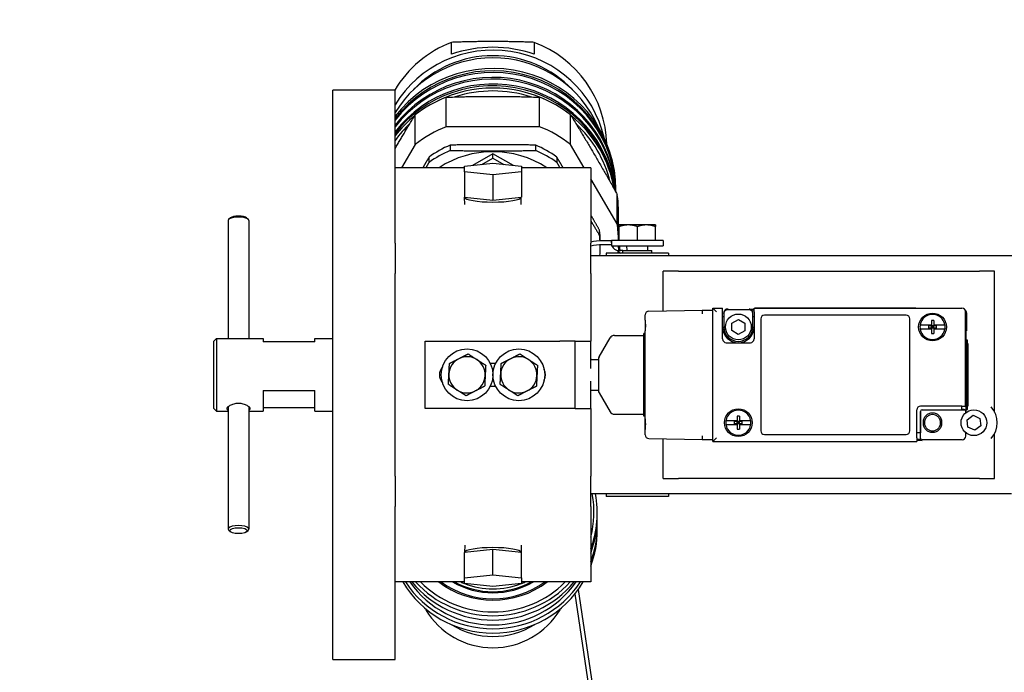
# Model space of a CAD drawing. Header units: inches. Extents: x 24 to 1128, y -94 to 748.
# Tile 377 of 573: x 374 to 386, y 510 to 518. Entities that reach past the tile are written whole.
import ezdxf

# ---------------------------------------------------------------- set-up
doc = ezdxf.new("R2010")
doc.units = ezdxf.units.IN
doc.header["$LTSCALE"] = 32
doc.header["$MEASUREMENT"] = 0
doc.layers.add('Dimension (ANSI)', color=7, linetype='Continuous', lineweight=25)
doc.layers.add('Visible (ANSI)', color=7, linetype='Continuous', lineweight=30)
doc.styles.add('Note Text (ANSI)', font='tahoma.ttf')
doc.dimstyles.new('Architectural (ANSI)', dxfattribs={"dimscale": 32, "dimtxt": 0.125, "dimasz": 0.098425, "dimexe": 0.125, "dimexo": 0.0625, "dimgap": 0.031496, "dimtad": 0, "dimtih": 1, "dimtoh": 1, "dimdec": 4, "dimrnd": 1e-08, "dimzin": 3, "dimdsep": 46, "dimlunit": 4, "dimtxsty": 'Note Text (ANSI)', "dimcen": 0.09, "dimdle": 0.393701, "dimclrd": 256, "dimclre": 256, "dimclrt": 256, "dimadec": 0, "dimazin": 3, "dimtfac": 0.96, "dimtofl": 0, "dimtmove": 0, "dimatfit": 3, "dimfxl": 1, "dimfrac": 2, "dimtolj": 1, "dimtzin": 12, "dimlwd": -1, "dimlwe": -1, "dimarcsym": 0})

# ---------------------------------------------------------------- blocks, each defined once
blk = doc.blocks.new('*D22')
at = {"layer": 'Defpoints', "color": 0, "transparency": 16777216}
for p in [(438.48, 699.411), (351.857, 463.849), (472.383, 463.849)]:
    blk.add_point(p, dxfattribs=at)
at = {"layer": 'Dimension (ANSI)', "transparency": 16777216}
for p, q in [((436.48, 699.411), (347.857, 699.411)), ((351.857, 696.261), (351.857, 597.163)), ((351.857, 466.999), (351.857, 590.097)), ((470.383, 463.849), (347.857, 463.849))]:
    blk.add_line(p, q, dxfattribs=at)
for points in [[(351.332, 696.261), (352.382, 696.261), (351.857, 699.411)], [(351.332, 466.999), (352.382, 466.999), (351.857, 463.849)]]:
    blk.add_solid(points, dxfattribs=at)
at = {"layer": 'Dimension (ANSI)', "transparency": 16777216, "insert": (338.708, 596.155), "char_height": 4, "attachment_point": 1, "style": 'Note Text (ANSI)'}
blk.add_mtext('\\A1;19\'-7 9/16"', dxfattribs=at)

msp = doc.modelspace()

# ---------------------------------------------------------------- linework, layer by layer
at = {"layer": 'Visible (ANSI)'}
for p, q in [((379.57763, 517.844), (379.57763, 517.98738)), ((380.57696, 517.98738), (380.57696, 517.844)), ((378.89619, 517.41152), (378.14619, 517.41152)), ((378.14619, 510.53652), (378.14619, 517.41152)), ((378.89619, 515.65369), (378.89619, 517.41152)), ((379.51424, 516.96883), (379.51424, 517.32474)), ((380.64034, 516.96883), (380.64034, 517.32474)), ((379.14007, 516.75608), (379.14007, 517.11199)), ((381.01452, 516.75608), (381.01452, 517.11199)), ((380.64034, 516.96883), (379.51424, 516.96883)), ((379.14007, 516.75608), (378.9747, 516.47402)), ((379.5607, 516.74691), (379.5607, 516.68231)), ((380.59388, 516.68231), (380.59388, 516.74691)), ((381.17988, 516.47402), (381.01452, 516.75608)), ((379.30718, 516.53817), (379.30718, 516.60277)), ((380.07729, 516.64293), (379.83018, 516.50243)), ((379.94513, 516.51396), (380.07729, 516.5891)), ((380.3244, 516.50243), (380.07729, 516.64293)), ((380.07729, 516.5891), (380.07729, 516.64293)), ((380.07729, 516.5891), (380.20946, 516.51396)), ((380.8474, 516.60277), (380.8474, 516.53817)), ((379.73229, 516.47402), (378.89619, 516.47402)), ((379.73229, 516.49262), (380.07729, 516.52721)), ((379.73229, 516.42344), (379.73229, 516.49262)), ((379.73229, 516.42344), (379.73229, 516.11815)), ((380.07729, 516.38885), (379.73229, 516.42344)), ((380.07729, 516.52721), (380.42229, 516.49262)), ((380.42229, 516.42344), (380.07729, 516.38885)), ((380.42229, 516.49262), (380.42229, 516.42344)), ((381.25839, 516.47402), (380.42229, 516.47402)), ((380.42229, 516.42344), (380.42229, 516.11815)), ((381.25839, 516.47402), (381.25839, 515.56506)), ((380.07729, 516.38885), (380.07729, 516.08356)), ((381.57757, 515.79567), (381.25839, 516.34009)), ((381.56229, 516.18183), (381.56229, 516.20962)), ((379.73229, 516.11815), (380.07729, 516.08356)), ((379.73735, 516.02931), (379.73454, 516.11793)), ((380.07729, 516.08356), (380.42229, 516.11815)), ((380.41723, 516.02931), (380.42004, 516.11793)), ((381.57757, 515.79567), (381.57757, 516.15157)), ((376.88119, 515.83651), (376.88119, 514.41152)), ((376.90799, 515.86795), (376.88963, 515.85185)), ((377.10439, 515.86795), (377.12275, 515.85185)), ((377.13119, 515.83651), (377.13119, 514.41152)), ((381.59304, 515.59902), (381.59304, 515.93882)), ((381.36399, 515.65699), (381.36399, 515.7216)), ((381.71139, 515.78327), (381.60189, 515.78327)), ((381.60189, 515.59527), (381.60189, 515.76371)), ((381.93039, 515.78327), (381.71139, 515.78327)), ((381.82089, 515.59527), (381.82089, 515.76371)), ((382.03989, 515.78327), (381.93039, 515.78327)), ((382.03989, 515.59527), (382.03989, 515.76371)), ((378.89619, 515.56506), (378.89619, 515.65369)), ((381.5076, 515.59127), (381.40135, 515.59127)), ((381.5076, 515.59902), (381.60189, 515.59902)), ((381.5076, 515.56777), (381.5076, 515.59902)), ((382.13339, 515.59527), (381.50839, 515.59527)), ((381.50839, 515.59527), (381.50839, 515.53277)), ((381.71139, 515.59527), (381.60189, 515.59527)), ((381.60189, 515.59527), (381.60189, 515.59527)), ((381.82089, 515.59527), (381.71139, 515.59527)), ((381.93039, 515.59527), (381.82089, 515.59527)), ((382.03989, 515.59527), (381.93039, 515.59527)), ((382.03989, 515.59527), (382.03989, 515.59527)), ((382.13339, 515.59527), (382.13339, 515.53277)), ((378.89619, 515.56506), (378.89619, 515.19576)), ((381.25839, 515.19576), (381.25839, 515.56506)), ((381.37229, 515.51285), (381.37229, 515.54354)), ((381.50839, 515.54427), (381.40135, 515.54427)), ((381.50839, 515.53277), (382.13339, 515.53277)), ((381.59194, 515.50527), (381.59194, 515.53277)), ((381.59411, 515.47402), (381.59516, 515.47402)), ((381.60398, 515.53277), (381.60398, 515.50527)), ((381.64725, 515.47402), (381.61603, 515.47402)), ((381.64725, 515.47402), (381.99454, 515.47402)), ((381.64725, 515.44277), (381.64725, 515.47402)), ((381.69574, 515.47402), (381.69339, 515.53277)), ((381.94604, 515.47402), (381.9484, 515.53277)), ((381.99454, 515.44277), (381.99454, 515.47402)), ((387.13339, 515.41152), (381.25839, 515.41152)), ((381.44589, 515.44277), (381.44589, 515.41152)), ((382.19589, 515.44277), (381.44589, 515.44277)), ((382.19589, 515.44277), (382.19589, 515.41152)), ((378.89619, 512.75227), (378.89619, 515.19576)), ((381.25839, 515.19576), (381.25839, 514.38027)), ((382.13339, 514.74661), (382.13339, 515.22402)), ((382.3165, 515.22402), (382.13339, 515.22402)), ((382.3165, 515.22402), (385.95028, 515.22402)), ((386.13339, 515.22402), (385.95028, 515.22402)), ((386.13339, 513.52432), (386.13339, 515.22402)), ((382.73064, 513.16902), (382.73064, 514.77902)), ((382.73064, 514.77902), (382.84964, 514.77902)), ((382.73064, 514.77902), (382.77564, 514.73402)), ((382.84964, 514.73402), (382.84964, 514.77902)), ((382.91535, 514.76831), (382.90964, 514.76831)), ((383.16964, 514.7599), (382.90964, 514.7599)), ((383.16964, 514.76831), (383.22964, 514.76831)), ((383.22964, 514.73402), (383.22964, 514.77902)), ((383.22964, 514.77902), (385.73864, 514.77902)), ((383.23964, 514.78386), (385.18364, 514.78386)), ((381.91464, 514.63355), (381.91464, 514.69888)), ((381.95894, 514.74387), (382.60464, 514.75402)), ((382.60464, 514.75402), (382.73064, 514.75402)), ((382.84964, 514.40702), (382.84964, 514.73402)), ((382.84964, 514.67702), (382.8548, 514.67702)), ((382.86464, 514.67402), (382.84964, 514.67402)), ((382.85464, 514.67702), (382.85464, 514.67402)), ((382.86464, 514.7149), (382.86464, 514.7233)), ((382.86464, 514.7149), (382.86464, 514.55202)), ((382.96223, 514.59805), (383.04081, 514.64207)), ((383.04081, 514.64207), (383.11822, 514.59604)), ((383.22964, 514.75402), (383.19312, 514.75402)), ((383.21464, 514.71562), (383.21464, 514.7149)), ((383.21464, 514.55202), (383.21464, 514.7149)), ((383.22964, 514.67402), (383.21464, 514.67402)), ((383.22964, 514.73402), (383.22964, 514.40702)), ((383.30964, 514.64902), (383.30964, 513.29902)), ((385.06464, 514.69402), (383.35464, 514.69402)), ((385.10964, 513.29902), (385.10964, 514.64902)), ((385.78364, 513.59602), (385.78364, 514.73402)), ((385.79293, 514.72331), (385.79293, 514.50402)), ((381.91464, 514.63355), (381.91464, 514.50448)), ((382.96107, 514.50799), (382.96223, 514.59805)), ((383.11822, 514.59604), (383.11706, 514.50598)), ((385.23491, 514.57952), (385.36964, 514.57952)), ((385.36964, 514.52452), (385.23491, 514.52452)), ((385.33745, 514.53802), (385.33745, 514.56602)), ((385.36964, 514.56602), (385.33745, 514.56602)), ((385.36964, 514.53802), (385.33745, 514.53802)), ((385.36964, 514.63156), (385.36964, 514.57952)), ((385.36964, 514.57952), (385.36964, 514.56602)), ((385.36964, 514.53802), (385.36964, 514.56602)), ((385.38364, 514.55202), (385.36964, 514.56602)), ((385.39764, 514.56602), (385.36964, 514.56602)), ((385.36964, 514.53802), (385.38364, 514.55202)), ((385.36964, 514.53802), (385.36964, 514.52452)), ((385.39764, 514.53802), (385.36964, 514.53802)), ((385.36964, 514.52452), (385.36964, 514.47247)), ((385.39764, 514.56602), (385.38364, 514.55202)), ((385.38364, 514.55202), (385.39764, 514.53802)), ((385.39764, 514.63156), (385.39764, 514.57952)), ((385.39764, 514.57952), (385.53237, 514.57952)), ((385.39764, 514.57952), (385.39764, 514.56602)), ((385.42984, 514.56602), (385.39764, 514.56602)), ((385.39764, 514.53802), (385.39764, 514.56602)), ((385.42984, 514.53802), (385.39764, 514.53802)), ((385.39764, 514.53802), (385.39764, 514.52452)), ((385.39764, 514.52452), (385.39764, 514.47247)), ((385.53237, 514.52452), (385.39764, 514.52452)), ((385.42984, 514.53802), (385.42984, 514.56602)), ((376.70869, 514.38027), (376.73994, 514.41152)), ((376.73994, 514.41152), (376.73994, 513.53652)), ((376.73994, 514.41152), (377.30244, 514.41152)), ((377.30244, 514.41152), (377.30244, 514.37196)), ((377.92744, 514.37196), (377.92744, 514.41152)), ((377.92744, 514.41152), (378.14619, 514.41152)), ((381.35803, 514.19316), (381.49221, 514.4196)), ((381.54383, 514.44902), (381.89964, 514.44902)), ((381.89964, 513.47402), (381.89964, 514.47402)), ((381.91464, 514.47402), (381.89964, 514.47402)), ((381.91464, 513.44355), (381.91464, 514.50448)), ((383.03848, 514.46196), (382.96107, 514.50799)), ((383.11706, 514.50598), (383.03848, 514.46196)), ((385.78759, 514.50402), (385.78364, 514.50402)), ((385.78759, 514.50402), (385.78759, 513.53102)), ((385.79293, 514.50402), (385.78759, 514.50402)), ((376.70869, 513.56777), (376.70869, 514.38027)), ((377.92744, 514.37196), (377.30244, 514.37196)), ((379.25839, 514.38027), (380.88339, 514.38027)), ((379.25839, 513.56777), (379.25839, 514.38027)), ((381.07089, 514.38027), (380.88339, 514.38027)), ((381.07089, 514.38027), (381.25839, 514.38027)), ((381.07089, 513.56777), (381.07089, 514.38027)), ((381.25839, 514.05071), (381.25839, 514.38027)), ((382.89464, 514.36202), (383.18464, 514.36202)), ((385.80849, 514.35202), (385.80849, 513.59602)), ((380.04386, 514.11464), (380.11072, 514.11464)), ((381.26865, 514.16052), (381.34964, 514.16052)), ((381.34964, 514.16257), (381.34964, 513.78546)), ((380.11072, 513.83339), (380.04386, 513.83339)), ((381.25839, 513.56777), (381.25839, 513.89732)), ((377.30244, 513.78414), (377.92744, 513.78414)), ((377.30244, 513.78414), (377.30244, 513.53652)), ((377.92744, 513.53652), (377.92744, 513.78414)), ((381.26865, 513.78752), (381.34964, 513.78752)), ((381.35803, 513.75487), (381.49221, 513.52843)), ((376.88119, 513.58892), (376.88119, 512.11152)), ((377.13119, 513.58892), (377.13119, 512.11152)), ((377.92744, 513.57607), (377.30244, 513.57607)), ((385.73864, 513.59602), (385.23864, 513.59602)), ((385.73464, 513.59602), (385.73464, 513.55215)), ((385.73864, 513.59602), (385.78364, 513.59602)), ((376.70869, 513.56777), (376.73994, 513.53652)), ((376.73994, 513.53652), (376.88119, 513.53652)), ((377.13119, 513.53652), (377.30244, 513.53652)), ((377.92744, 513.53652), (378.14619, 513.53652)), ((380.88339, 513.56777), (379.25839, 513.56777)), ((381.07089, 513.56777), (380.88339, 513.56777)), ((381.07089, 513.56777), (381.25839, 513.56777)), ((381.25839, 513.56777), (381.25839, 512.75227)), ((381.54383, 513.49902), (381.89964, 513.49902)), ((381.91464, 513.47402), (381.89964, 513.47402)), ((383.02564, 513.47556), (383.02564, 513.42352)), ((383.05364, 513.47556), (383.05364, 513.42352)), ((385.19364, 513.21402), (385.19364, 513.55102)), ((385.23751, 513.53102), (385.23751, 513.40864)), ((385.23776, 513.20902), (385.23776, 513.53102)), ((385.25864, 513.55215), (385.73464, 513.55215)), ((385.25864, 513.5519), (385.76364, 513.5519)), ((385.76364, 513.55496), (385.73464, 513.55496)), ((385.78453, 513.51669), (385.78453, 513.53102)), ((385.80114, 513.43272), (385.87405, 513.4856)), ((385.87405, 513.4856), (385.9563, 513.4489)), ((381.91464, 513.31448), (381.91464, 513.44355)), ((382.89091, 513.42352), (383.02564, 513.42352)), ((383.02564, 513.36852), (382.89091, 513.36852)), ((382.99345, 513.38202), (382.99345, 513.41002)), ((383.02564, 513.41002), (382.99345, 513.41002)), ((383.02564, 513.38202), (382.99345, 513.38202)), ((383.02564, 513.42352), (383.02564, 513.41002)), ((383.02564, 513.38202), (383.02564, 513.41002)), ((383.03964, 513.39602), (383.02564, 513.41002)), ((383.05364, 513.41002), (383.02564, 513.41002)), ((383.02564, 513.38202), (383.03964, 513.39602)), ((383.02564, 513.38202), (383.02564, 513.36852)), ((383.05364, 513.38202), (383.02564, 513.38202)), ((383.02564, 513.36852), (383.02564, 513.31647)), ((383.05364, 513.41002), (383.03964, 513.39602)), ((383.03964, 513.39602), (383.05364, 513.38202)), ((383.05364, 513.42352), (383.18837, 513.42352)), ((383.05364, 513.42352), (383.05364, 513.41002)), ((383.08584, 513.41002), (383.05364, 513.41002)), ((383.05364, 513.38202), (383.05364, 513.41002)), ((383.08584, 513.38202), (383.05364, 513.38202)), ((383.05364, 513.38202), (383.05364, 513.36852)), ((383.05364, 513.36852), (383.05364, 513.31647)), ((383.18837, 513.36852), (383.05364, 513.36852)), ((383.08584, 513.38202), (383.08584, 513.41002)), ((385.23751, 513.37739), (385.23751, 513.27402)), ((385.27364, 513.386), (385.27364, 513.40603)), ((385.49364, 513.40603), (385.49364, 513.386)), ((385.81049, 513.34313), (385.80114, 513.43272)), ((385.89274, 513.30643), (385.81049, 513.34313)), ((385.96564, 513.35931), (385.89274, 513.30643)), ((385.9563, 513.4489), (385.96564, 513.35931)), ((381.91464, 513.24915), (381.91464, 513.31448)), ((382.73064, 513.16902), (382.77564, 513.21402)), ((383.35464, 513.25402), (385.06464, 513.25402)), ((385.23751, 513.27402), (385.19364, 513.27402)), ((385.19364, 513.21402), (385.19364, 513.16902)), ((385.23703, 513.20902), (385.23703, 513.27402)), ((385.78453, 513.23312), (385.78453, 513.27534)), ((386.13339, 512.72402), (386.13339, 513.26771)), ((381.95894, 513.20416), (382.60464, 513.19402)), ((382.13339, 512.72402), (382.13339, 513.20142)), ((382.60464, 513.19402), (382.73064, 513.19402)), ((382.73064, 513.16902), (385.19364, 513.16902)), ((385.18364, 513.16417), (383.23964, 513.16417)), ((385.24309, 513.19402), (385.19364, 513.19402)), ((385.25864, 513.17972), (385.19364, 513.17972)), ((385.73954, 513.18813), (385.25864, 513.18813)), ((378.89619, 512.75227), (378.89619, 512.38297)), ((381.25839, 512.38297), (381.25839, 512.75227)), ((382.13339, 512.72402), (382.3165, 512.72402)), ((385.95028, 512.72402), (382.3165, 512.72402)), ((385.95028, 512.72402), (386.13339, 512.72402)), ((386.33586, 512.53652), (381.25839, 512.53652)), ((381.44589, 512.53652), (381.44589, 512.50527)), ((382.19589, 512.50527), (381.44589, 512.50527)), ((382.19589, 512.53652), (382.19589, 512.50527)), ((378.89619, 512.29434), (378.89619, 512.38297)), ((381.25839, 512.38297), (381.25839, 511.47402)), ((378.89619, 510.53652), (378.89619, 512.29434)), ((381.33729, 512.25548), (381.33729, 512.3067)), ((381.33729, 512.09815), (381.33729, 512.14938)), ((376.90799, 512.08008), (376.88963, 512.09618)), ((377.10439, 512.08008), (377.12275, 512.09618)), ((379.73735, 511.91872), (379.73454, 511.8301)), ((380.41723, 511.91872), (380.42004, 511.8301)), ((380.07729, 511.86447), (379.73229, 511.82988)), ((379.73229, 511.52459), (379.73229, 511.82988)), ((380.42229, 511.82988), (380.07729, 511.86447)), ((380.07729, 511.55918), (380.07729, 511.86447)), ((380.42229, 511.52459), (380.42229, 511.82988)), ((379.73229, 511.52459), (380.07729, 511.55918)), ((380.07729, 511.55918), (380.42229, 511.52459)), ((379.73229, 511.47402), (378.89619, 511.47402)), ((379.73229, 511.45541), (379.73229, 511.52459)), ((380.07729, 511.42082), (379.73229, 511.45541)), ((380.42229, 511.45541), (380.07729, 511.42082)), ((380.42229, 511.52459), (380.42229, 511.45541)), ((381.25839, 511.47402), (380.42229, 511.47402)), ((381.06631, 511.32935), (381.35208, 509.41065)), ((381.10604, 511.38169), (381.39857, 509.41758)), ((379.26729, 511.14767), (379.26729, 511.13831)), ((380.88729, 511.13831), (380.88729, 511.14767)), ((378.14619, 510.53652), (378.89619, 510.53652))]:
    msp.add_line(p, q, dxfattribs=at)
for centre, radius in [((383.03964, 514.55202), 0.156), ((385.38364, 514.55202), 0.1675), ((379.76479, 513.97402), 0.3125), ((380.38979, 513.97402), 0.3125), ((383.03964, 513.39602), 0.1675), ((385.88339, 513.39602), 0.156)]:
    msp.add_circle(centre, radius, dxfattribs=at)
for centre, radius, start, end in [((383.16964, 514.72331), 0.045, 43.032225, 89.999339), ((385.73864, 514.73402), 0.045, 0, 90), ((381.95964, 514.69888), 0.045, 90.9, 180), ((383.35464, 514.64902), 0.045, 90, 180), ((385.06464, 514.64902), 0.045, 0, 90), ((385.38364, 514.55202), 0.15125, 10.475682, 169.524318), ((383.03964, 514.55202), 0.19, 180, 270), ((383.03964, 514.55202), 0.175, 180, 0), ((383.03964, 514.55202), 0.19, 270, 0), ((385.38364, 514.55202), 0.15125, 169.524318, 190.475682), ((385.38364, 514.55202), 0.15125, 190.475682, 349.524318), ((385.38364, 514.55202), 0.15125, 349.524318, 10.475682), ((381.54383, 514.38902), 0.06, 90, 149.349332), ((382.89464, 514.40702), 0.045, 180, 270), ((383.18464, 514.40702), 0.045, 270, 0), ((379.76479, 513.97402), 0.219, 117.153113, 177.153113), ((379.76479, 513.97402), 0.219, 57.153113, 117.153113), ((380.38979, 513.97402), 0.219, 117.153113, 177.153113), ((380.38979, 513.97402), 0.219, 57.153113, 117.153113), ((381.40964, 514.16257), 0.06, 149.349332, 180), ((379.57089, 513.97402), 0.14062, 137.621593, 222.378407), ((379.76479, 513.97402), 0.219, 357.153113, 57.153113), ((380.38979, 513.97402), 0.219, 357.153113, 57.153113), ((381.26865, 514.10052), 0.06, 90, 99.83907), ((379.76479, 513.97402), 0.219, 177.153113, 237.153113), ((379.76479, 513.97402), 0.219, 297.153113, 357.153113), ((380.38979, 513.97402), 0.219, 177.153113, 237.153113), ((380.38979, 513.97402), 0.219, 297.153113, 357.153113), ((380.57089, 513.97402), 0.14062, 332.26429, 27.73571), ((379.76479, 513.97402), 0.219, 237.153113, 297.153113), ((380.38979, 513.97402), 0.219, 237.153113, 297.153113), ((381.26865, 513.84752), 0.06, 260.16093, 270), ((381.40964, 513.78546), 0.06, 180, 210.650668), ((385.23864, 513.55102), 0.045, 90, 180), ((385.88339, 513.39602), 0.281, 317.39176, 42.60824), ((381.54383, 513.55902), 0.06, 210.650668, 270), ((383.03964, 513.39602), 0.15125, 10.475682, 169.524318), ((385.25864, 513.53102), 0.02114, 90, 180), ((385.25864, 513.53102), 0.02089, 90, 180), ((385.76364, 513.53102), 0.02395, 0, 90), ((385.76364, 513.53102), 0.02089, 0, 90), ((383.03964, 513.39602), 0.15125, 169.524318, 190.475682), ((383.03964, 513.39602), 0.15125, 190.475682, 349.524318), ((383.03964, 513.39602), 0.15125, 349.524318, 10.475682), ((385.37864, 513.39302), 0.142, 173.682322, 186.317678), ((385.38364, 513.39602), 0.098, 179.707673, 180.292327), ((385.38364, 513.39602), 0.098, 359.707673, 0.292327), ((381.95964, 513.24915), 0.045, 180, 269.1), ((383.35464, 513.29902), 0.045, 180, 270), ((385.06464, 513.29902), 0.045, 270, 0), ((385.25864, 513.20902), 0.02929, 210.804289, 270), ((385.25864, 513.20902), 0.02161, 180, 223.960144), ((385.25864, 513.20902), 0.02089, 180, 270)]:
    msp.add_arc(centre, radius, start, end, dxfattribs=at)
for centre, major_axis, ratio, start_param, end_param in [((380.07729, 516.72584), (-1.375, 0), 0.98480775, 5.08429512, 5.75222264), ((380.07729, 516.72584), (1.375, 0), 0.98480775, 0.02763017, 1.19889019), ((380.07729, 516.53974), (1.375, 0), 0.98480775, 0.2211796, 2.60407741), ((380.07729, 516.71088), (1.375, 0), 0.88455193, 1.19889019, 1.94270246), ((380.07729, 516.44559), (-1.375, 0), 0.98480775, 3.54255375, 5.74567007), ((380.07729, 516.20962), (1.485, 0), 0.98480775, 0, 2.49038956), ((380.07729, 516.18183), (1.485, 0), 0.98480775, 6.28107344, 8.77357487), ((380.07729, 516.16099), (1.485, 0), 0.98480775, 0.01226884, 2.49038956), ((380.07729, 516.53347), (-1.3125, 0), 0.98480775, 3.89354841, 5.53122955), ((380.07729, 516.10195), (1.485, 0), 0.98480775, 0.05528836, 2.49038956), ((380.07729, 516.08112), (1.485, 0), 0.98480775, 0.07141006, 2.49038956), ((380.07729, 516.02208), (1.485, 0), 0.98480775, 0.12048458, 2.49038956), ((380.07729, 516.00124), (1.485, 0), 0.98480775, 0.13927491, 2.49038956), ((380.07729, 515.97259), (-1.485, 0), 0.98480775, 4.24918493, 5.17559303), ((380.07729, 515.96738), (1.455, 0), 0.98480775, 1.25276987, 1.88882278), ((380.07729, 515.93882), (1.51575, 0), 0.98480775, 1.95138341, 2.2374068), ((380.07729, 515.93882), (1.51575, 0), 0.98480775, 0.90418586, 1.19020925), ((380.07729, 515.97259), (-1.485, 0), 0.98480775, 5.40067839, 5.63198221), ((380.07729, 515.97259), (1.485, 0), 0.98480775, 0.16671484, 0.88250692), ((380.07729, 515.96738), (1.455, 0), 0.98480775, 2.32974628, 2.51794597), ((380.07729, 515.58292), (-1.51575, 0), 0.98480775, 5.09297606, 5.37899945), ((380.07729, 515.58292), (-1.51575, 0), 0.98480775, 4.04577851, 4.3318019), ((380.07729, 515.96738), (1.455, 0), 0.98480775, 0.23686998, 0.81184637), ((380.07729, 515.57745), (-1.295, 0), 0.98480775, 5.12272102, 5.34925449), ((380.07729, 515.51285), (1.295, 0), 0.98480775, 1.98112837, 2.20766184), ((380.07729, 515.50738), (-1.1775, 0), 0.98480775, 4.12715575, 5.29762222), ((380.07729, 515.57745), (-1.295, 0), 0.98480775, 4.07552347, 4.30205694), ((380.07729, 515.51285), (1.295, 0), 0.98480775, 0.93393082, 1.16046428), ((380.07729, 516.11918), (0.34278, 0), 0.17364818, 3.16267651, 6.26210145), ((380.07729, 515.93882), (1.51575, 0), 0.98480775, 0, 0.1430117), ((377.00619, 515.83651), (-0.125, 0), 0.33978095, 3.14159265, 6.28318531), ((377.00619, 515.85502), (0.10531, 0), 0.33978095, 0.36963505, 2.7719576), ((380.07729, 515.57745), (1.295, 0), 0.98480775, 0.01030308, 0.11326673), ((380.07729, 515.58292), (1.51575, 0), 0.98480775, 0.01078286, 0.1430117), ((380.07729, 515.51285), (1.295, 0), 0.98480775, 0.06090766, 0.11326673), ((380.07729, 515.51285), (1.295, 0), 0.98480775, 6.20364358, 6.30723755), ((381.59411, 515.56777), (0, 0.09375), 0.92270094, 1.57079633, 1.70598535), ((381.59411, 515.56777), (0, -0.09375), 0.92270094, 5.09498854, 6.28318531), ((380.07729, 515.58292), (1.51575, 0), 0.98480775, 6.18915479, 6.2102727), ((381.61603, 515.50527), (0, -0.0625), 0.3855165, 4.71238898, 6.28318531), ((381.61603, 515.50527), (0, -0.03125), 0.3855165, 4.71238898, 6.28318531), ((382.90964, 514.7233), (0, -0.04501), 0.99987663, 3.14159265, 4.71238898), ((382.90964, 514.7149), (0, -0.04501), 0.99987663, 3.14159265, 4.71238898), ((383.16964, 514.7149), (0, -0.04501), 0.99987663, 1.57079633, 3.14159265), ((382.605, 514.70902), (-0.00035, 0.045), 0.00785317, 0, 1.57067296), ((383.16964, 514.71562), (0, 0.04501), 0.99987663, 4.71238898, 5.73438938), ((385.74793, 514.7233), (0.03183, 0.03183), 0.99975331, 5.4979105, 6.37079007), ((385.38364, 514.48241), (-0.26926, 0), 0.55469717, 4.66037188, 4.76440608), ((385.38364, 514.62162), (0.26926, 0), 0.55469717, 4.66037188, 4.76440608), ((383.03964, 513.32641), (-0.26926, 0), 0.55469717, 4.66037188, 4.76440608), ((382.605, 513.23902), (-0.00035, -0.045), 0.00785317, 4.71251234, 6.2831853), ((383.03964, 513.46562), (0.26926, 0), 0.55469717, 4.66037188, 4.76440608), ((385.73952, 513.23313), (0.03183, -0.03183), 0.99975331, 5.4979105, 7.06846011), ((380.07729, 512.31365), (1.22, 0), 0.98480775, 6.02998898, 6.46976084), ((380.07729, 512.3067), (1.26, 0), 0.98480775, 5.92742754, 6.46946467), ((377.00619, 512.11152), (0.125, 0), 0.33978095, 5.91355026, 9.79441301), ((380.07729, 512.25548), (1.26, 0), 0.98480775, 5.92742754, 6.28318531), ((380.07729, 512.14938), (1.26, 0), 0.98480775, 5.92742754, 6.32595064), ((380.07729, 512.09815), (1.26, 0), 0.98480775, 5.92742754, 6.28318531), ((380.07729, 511.82885), (-0.34278, 0), 0.17364818, 3.16267651, 6.26210145), ((380.07729, 512.09815), (-1.26, 0), 0.98480775, 0.52705271, 2.61453994), ((380.07729, 512.14938), (1.26, 0), 0.98480775, 3.71711267, 5.70766529), ((380.07729, 512.15632), (1.22, 0), 0.98480775, 3.74554162, 5.67923635), ((380.07729, 512.25548), (1.26, 0), 0.98480775, 3.82285708, 5.60192088), ((380.07729, 512.3067), (1.26, 0), 0.98480775, 3.87722836, 5.5475496), ((380.07729, 512.31365), (-1.22, 0), 0.98480775, 0.7737769, 2.36781575), ((380.07729, 512.31365), (1.075, 0), 0.98480775, 4.05748123, 5.36729673), ((380.07729, 512.31018), (-1.055, 0), 0.98480775, 0.93533267, 2.20625999), ((380.07729, 512.29776), (-0.9685, 0), 0.98480775, 1.04248247, 2.09911019), ((380.07729, 512.31026), (-0.9685, 0), 0.98480775, 1.06909722, 2.07249543), ((380.07729, 512.31547), (-0.9385, 0), 0.98480775, 1.14432187, 1.19436084), ((380.07729, 512.31547), (-0.9385, 0), 0.98480775, 1.19648746, 1.94510519), ((380.07729, 512.31547), (-0.9385, 0), 0.98480775, 1.94723182, 1.99727078), ((380.07729, 511.60316), (-0.9375, 0), 0.98480775, 0.52763548, 2.61395717), ((380.07729, 511.73932), (-0.9375, 0), 0.98480775, 1.00282805, 2.1387646)]:
    msp.add_ellipse(centre, major_axis=major_axis, ratio=ratio, start_param=start_param, end_param=end_param, dxfattribs=at)
for centre, major_axis, ratio in [((385.79854, 513.97402), (0, 0.42484), 0.01571119), ((377.00619, 512.09301), (0.10531, 0), 0.33978095)]:
    msp.add_ellipse(centre, major_axis=major_axis, ratio=ratio, dxfattribs=at)
for points, weights in [([(380.57696, 517.98738), (380.07729, 518.00559), (379.57763, 517.98738)], [1.56415500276, 1.67893296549, 1.56415500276]), ([(379.51424, 517.32474), (380.07729, 517.3457), (380.64034, 517.32474)], [2.21447559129, 2.38514020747, 2.21447559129]), ([(378.89619, 516.70667), (379.01369, 516.90583), (379.14007, 517.11199)], [2.29816436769, 2.28796533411, 2.21447559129]), ([(381.01452, 517.11199), (381.29604, 516.65275), (381.57757, 516.15157)], [2.21447559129, 2.38514020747, 2.21447559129]), ([(380.59388, 516.74691), (380.07729, 516.7565), (379.5607, 516.74691)], [1, 1.09052631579, 1]), ([(379.5607, 516.68231), (380.07729, 516.67272), (380.59388, 516.68231)], [1, 1.09052631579, 1]), ([(379.30718, 516.60277), (379.26791, 516.53723), (379.23025, 516.47402)], [1, 1.0127844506, 1.02195796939]), ([(380.92434, 516.47402), (380.88668, 516.53723), (380.8474, 516.60277)], [1.02195796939, 1.0127844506, 1]), ([(379.27033, 516.47402), (379.28856, 516.5057), (379.30718, 516.53817)], [1.01124318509, 1.00602221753, 1]), ([(380.8474, 516.53817), (380.86603, 516.5057), (380.88426, 516.47402)], [1, 1.00602221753, 1.01124318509]), ([(381.36399, 515.7216), (381.30975, 515.81613), (381.25839, 515.90492)], [1, 1.01774156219, 1.02852905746]), ([(381.25839, 515.83391), (381.30975, 515.7475), (381.36399, 515.65699)], [1.02852905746, 1.01774156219, 1]), ([(381.60189, 515.76371), (381.60189, 515.78327), (381.60189, 515.78327)], [1, 1.0379548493, 1]), ([(381.71139, 515.78327), (381.66057, 515.78327), (381.60189, 515.76371)], [1, 1.0379548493, 1]), ([(381.82089, 515.76371), (381.76221, 515.78327), (381.71139, 515.78327)], [1, 1.0379548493, 1]), ([(381.93039, 515.78327), (381.87957, 515.78327), (381.82089, 515.76371)], [1, 1.0379548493, 1]), ([(382.03989, 515.76371), (381.98121, 515.78327), (381.93039, 515.78327)], [1, 1.0379548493, 1]), ([(382.03989, 515.78327), (382.03989, 515.78327), (382.03989, 515.76371)], [1, 1.0379548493, 1]), ([(379.55234, 514.11118), (379.61263, 514.1421), (379.66485, 514.16888)], [1, 1.0379548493, 1]), ([(379.66485, 514.16888), (379.71706, 514.19566), (379.77735, 514.22658)], [1, 1.0379548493, 1]), ([(379.77735, 514.22658), (379.83428, 514.18983), (379.88358, 514.158)], [1, 1.0379548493, 1]), ([(380.17734, 514.11118), (380.23763, 514.1421), (380.28985, 514.16888)], [1, 1.0379548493, 1]), ([(380.28985, 514.16888), (380.34206, 514.19566), (380.40235, 514.22658)], [1, 1.0379548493, 1]), ([(380.40235, 514.22658), (380.45928, 514.18983), (380.50858, 514.158)], [1, 1.0379548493, 1]), ([(379.54606, 513.98489), (379.54898, 514.0435), (379.55234, 514.11118)], [1, 1.0379548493, 1]), ([(379.88358, 514.158), (379.93288, 514.12617), (379.9898, 514.08942)], [1, 1.0379548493, 1]), ([(379.9898, 514.08942), (379.98644, 514.02175), (379.98352, 513.96314)], [1, 1.0379548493, 1]), ([(380.17106, 513.98489), (380.17398, 514.0435), (380.17734, 514.11118)], [1, 1.0379548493, 1]), ([(380.50858, 514.158), (380.55788, 514.12617), (380.6148, 514.08942)], [1, 1.0379548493, 1]), ([(380.6148, 514.08942), (380.61144, 514.02175), (380.60852, 513.96314)], [1, 1.0379548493, 1]), ([(379.53978, 513.85861), (379.54315, 513.92628), (379.54606, 513.98489)], [1, 1.0379548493, 1]), ([(379.98352, 513.96314), (379.98061, 513.90453), (379.97724, 513.83685)], [1, 1.0379548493, 1]), ([(380.16478, 513.85861), (380.16815, 513.92628), (380.17106, 513.98489)], [1, 1.0379548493, 1]), ([(380.60852, 513.96314), (380.60561, 513.90453), (380.60224, 513.83685)], [1, 1.0379548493, 1]), ([(379.64601, 513.79003), (379.59671, 513.82186), (379.53978, 513.85861)], [1, 1.0379548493, 1]), ([(379.97724, 513.83685), (379.91695, 513.80593), (379.86474, 513.77915)], [1, 1.0379548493, 1]), ([(380.27101, 513.79003), (380.22171, 513.82186), (380.16478, 513.85861)], [1, 1.0379548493, 1]), ([(380.60224, 513.83685), (380.54195, 513.80593), (380.48974, 513.77915)], [1, 1.0379548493, 1]), ([(379.75223, 513.72145), (379.69531, 513.7582), (379.64601, 513.79003)], [1, 1.0379548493, 1]), ([(379.86474, 513.77915), (379.81252, 513.75237), (379.75223, 513.72145)], [1, 1.0379548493, 1]), ([(380.37723, 513.72145), (380.32031, 513.7582), (380.27101, 513.79003)], [1, 1.0379548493, 1]), ([(380.48974, 513.77915), (380.43752, 513.75237), (380.37723, 513.72145)], [1, 1.0379548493, 1])]:
    msp.add_rational_spline(points, weights, degree=2, dxfattribs=at)
for points in [[(381.40135, 515.59127), (381.35181, 515.59127), (381.30404, 515.5855), (381.25839, 515.57394)], [(381.40135, 515.54427), (381.35119, 515.54427), (381.30352, 515.53791), (381.25839, 515.5253)]]:
    msp.add_open_spline(points, degree=3, dxfattribs=at)
for points, knots in [([(381.91464, 514.63355), (381.91464, 514.63066), (381.91471, 514.6277), (381.91548, 514.60713), (381.91726, 514.58763), (381.91726, 514.5504), (381.91548, 514.5309), (381.91471, 514.51033), (381.91464, 514.50737), (381.91464, 514.50448)], [-0.956186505, -0.956186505, -0.956186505, -0.956186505, -0.931842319, -0.931842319, -0.789963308, -0.789963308, -0.648084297, -0.648084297, -0.623740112, -0.623740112, -0.623740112, -0.623740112]), ([(376.86556, 513.56254), (376.86556, 513.56859), (376.86915, 513.57613), (376.88354, 513.59194), (376.89434, 513.60016), (376.91917, 513.61404), (376.9349, 513.62066), (376.9695, 513.62975), (376.98839, 513.63216), (377.02399, 513.63216), (377.04288, 513.62975), (377.07748, 513.62066), (377.09321, 513.61404), (377.11804, 513.60016), (377.12884, 513.59194), (377.14323, 513.57613), (377.14681, 513.56859), (377.14681, 513.56254)], [0.54237643, 0.54237643, 0.54237643, 0.54237643, 0.67794356, 0.67794356, 0.81351069, 0.81351069, 0.94913178, 0.94913178, 1.08475287, 1.08475287, 1.22037396, 1.22037396, 1.35599504, 1.35599504, 1.49156217, 1.49156217, 1.6271293, 1.6271293, 1.6271293, 1.6271293]), ([(376.8812, 513.54515), (376.87944, 513.54582), (376.87782, 513.54655), (376.86915, 513.5512), (376.86556, 513.5565), (376.86556, 513.56254)], [2.548531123, 2.548531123, 2.548531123, 2.548531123, 2.57631504, 2.57631504, 2.711882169, 2.711882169, 2.711882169, 2.711882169]), ([(377.14681, 513.56254), (377.14681, 513.5565), (377.14323, 513.5512), (377.13456, 513.54655), (377.13294, 513.54582), (377.13118, 513.54515)], [1.627129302, 1.627129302, 1.627129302, 1.627129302, 1.762696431, 1.762696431, 1.790480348, 1.790480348, 1.790480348, 1.790480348]), ([(385.27364, 513.40603), (385.27365, 513.42041), (385.27649, 513.43477), (385.28202, 513.44811), (385.28751, 513.46138), (385.29566, 513.47359), (385.30586, 513.4838), (385.31603, 513.49396), (385.32823, 513.50213), (385.34155, 513.50764), (385.35485, 513.51315), (385.36925, 513.51602), (385.38364, 513.51602), (385.39804, 513.51602), (385.41244, 513.51315), (385.42574, 513.50764), (385.43906, 513.50213), (385.45126, 513.49396), (385.46143, 513.4838), (385.47163, 513.47359), (385.47977, 513.46138), (385.48527, 513.44811), (385.4908, 513.43477), (385.49364, 513.42041), (385.49364, 513.40603)], [0.000001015, 0.000001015, 0.000001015, 0.000001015, 0.10959, 0.10959, 0.10959, 0.218591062, 0.218591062, 0.218591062, 0.327228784, 0.327228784, 0.327228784, 0.435731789, 0.435731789, 0.435731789, 0.544234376, 0.544234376, 0.544234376, 0.652870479, 0.652870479, 0.652870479, 0.76186858, 0.76186858, 0.76186858, 0.871458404, 0.871458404, 0.871458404, 0.871458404]), ([(385.48164, 513.39652), (385.48161, 513.40323), (385.48087, 513.40993), (385.47947, 513.4165), (385.47821, 513.42243), (385.47639, 513.42825), (385.47404, 513.43386), (385.47379, 513.43445), (385.47354, 513.43504), (385.47329, 513.43562), (385.46838, 513.44671), (385.46139, 513.4569), (385.45276, 513.46549), (385.45245, 513.4658), (385.45214, 513.46611), (385.45182, 513.46641), (385.44296, 513.47499), (385.43245, 513.48189), (385.42103, 513.4866), (385.42082, 513.48669), (385.42061, 513.48678), (385.4204, 513.48686), (385.40876, 513.49157), (385.3962, 513.49402), (385.38364, 513.49402), (385.37109, 513.49402), (385.35853, 513.49157), (385.34689, 513.48686), (385.34668, 513.48678), (385.34647, 513.48669), (385.34626, 513.4866), (385.33483, 513.48189), (385.32433, 513.47499), (385.31547, 513.46641), (385.31515, 513.46611), (385.31484, 513.4658), (385.31452, 513.46549), (385.3059, 513.4569), (385.29891, 513.44671), (385.294, 513.43562), (385.29374, 513.43504), (385.29349, 513.43445), (385.29325, 513.43386), (385.2909, 513.42825), (385.28908, 513.42243), (385.28782, 513.4165), (385.28641, 513.40993), (385.28568, 513.40323), (385.28564, 513.39652)], [0.000001, 0.000001, 0.000001, 0.000001, 0.051141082, 0.051141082, 0.051141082, 0.097351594, 0.097351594, 0.097351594, 0.102179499, 0.102179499, 0.102179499, 0.194216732, 0.194216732, 0.194216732, 0.197543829, 0.197543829, 0.197543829, 0.290809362, 0.290809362, 0.290809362, 0.29253335, 0.29253335, 0.29253335, 0.38730202, 0.38730202, 0.38730202, 0.48207069, 0.48207069, 0.48207069, 0.483794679, 0.483794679, 0.483794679, 0.577060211, 0.577060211, 0.577060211, 0.580387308, 0.580387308, 0.580387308, 0.672424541, 0.672424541, 0.672424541, 0.677252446, 0.677252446, 0.677252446, 0.723462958, 0.723462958, 0.723462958, 0.77460304, 0.77460304, 0.77460304, 0.77460304]), ([(381.91464, 513.44355), (381.91465, 513.43595), (381.91512, 513.42781), (381.91646, 513.40603), (381.91726, 513.39201), (381.91726, 513.36602), (381.91646, 513.352), (381.91512, 513.33022), (381.91465, 513.32208), (381.91464, 513.31448)], [0.989950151, 0.989950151, 0.989950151, 0.989950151, 1.051861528, 1.051861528, 1.150895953, 1.150895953, 1.249930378, 1.249930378, 1.311841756, 1.311841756, 1.311841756, 1.311841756]), ([(385.49364, 513.386), (385.49364, 513.37162), (385.4908, 513.35726), (385.48527, 513.34392), (385.47977, 513.33065), (385.47163, 513.31844), (385.46143, 513.30823), (385.45126, 513.29807), (385.43906, 513.2899), (385.42574, 513.28439), (385.41244, 513.27888), (385.39804, 513.27602), (385.38364, 513.27602), (385.36925, 513.27602), (385.35485, 513.27888), (385.34155, 513.28439), (385.32823, 513.2899), (385.31603, 513.29807), (385.30586, 513.30823), (385.29566, 513.31844), (385.28751, 513.33065), (385.28202, 513.34392), (385.27649, 513.35726), (385.27365, 513.37162), (385.27364, 513.386)], [0.000001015, 0.000001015, 0.000001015, 0.000001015, 0.109589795, 0.109589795, 0.109589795, 0.218588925, 0.218588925, 0.218588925, 0.327222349, 0.327222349, 0.327222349, 0.435718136, 0.435718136, 0.435718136, 0.544211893, 0.544211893, 0.544211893, 0.652837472, 0.652837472, 0.652837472, 0.761822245, 0.761822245, 0.761822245, 0.871397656, 0.871397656, 0.871397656, 0.871397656]), ([(385.28564, 513.39552), (385.28568, 513.3888), (385.28641, 513.3821), (385.28782, 513.37553), (385.28908, 513.3696), (385.2909, 513.36378), (385.29325, 513.35817), (385.29349, 513.35758), (385.29374, 513.357), (385.294, 513.35641), (385.29891, 513.34532), (385.3059, 513.33513), (385.31452, 513.32654), (385.31484, 513.32623), (385.31515, 513.32592), (385.31547, 513.32562), (385.32433, 513.31704), (385.33483, 513.31014), (385.34626, 513.30543), (385.34647, 513.30534), (385.34668, 513.30525), (385.34689, 513.30517), (385.35853, 513.30046), (385.37109, 513.29802), (385.38364, 513.29802), (385.3962, 513.29802), (385.40876, 513.30046), (385.4204, 513.30517), (385.42061, 513.30525), (385.42082, 513.30534), (385.42103, 513.30543), (385.43245, 513.31014), (385.44296, 513.31704), (385.45182, 513.32562), (385.45214, 513.32592), (385.45245, 513.32623), (385.45276, 513.32654), (385.46139, 513.33513), (385.46838, 513.34532), (385.47329, 513.35641), (385.47354, 513.357), (385.47379, 513.35758), (385.47404, 513.35817), (385.47639, 513.36378), (385.47821, 513.3696), (385.47947, 513.37553), (385.48087, 513.3821), (385.48161, 513.3888), (385.48164, 513.39552)], [0.000001, 0.000001, 0.000001, 0.000001, 0.051141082, 0.051141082, 0.051141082, 0.097351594, 0.097351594, 0.097351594, 0.102179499, 0.102179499, 0.102179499, 0.194216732, 0.194216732, 0.194216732, 0.197543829, 0.197543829, 0.197543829, 0.290809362, 0.290809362, 0.290809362, 0.29253335, 0.29253335, 0.29253335, 0.38730202, 0.38730202, 0.38730202, 0.48207069, 0.48207069, 0.48207069, 0.483794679, 0.483794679, 0.483794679, 0.577060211, 0.577060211, 0.577060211, 0.580387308, 0.580387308, 0.580387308, 0.672424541, 0.672424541, 0.672424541, 0.677252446, 0.677252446, 0.677252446, 0.723462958, 0.723462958, 0.723462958, 0.77460304, 0.77460304, 0.77460304, 0.77460304])]:
    msp.add_open_spline(points, degree=3, knots=knots, dxfattribs=at)

# ---------------------------------------------------------------- dimensions: what is measured, and where the dimension line sits
at = {"layer": 'Dimension (ANSI)'}
dim = msp.add_linear_dim(base=(351.85681, 463.84902), p1=(438.47989, 699.41052), p2=(472.38339, 463.84902), angle=270, dimstyle='Architectural (ANSI)', override={"dimgap": 0.031496, "dimdec": 4, "dimlfac": 1, "dimtol": 0, "dimlim": 0, "dimtp": 0, "dimtm": 0, "dimtdec": 2, "dimatfit": 1}, dxfattribs=at)
dim.commit()
dim.dimension.update_dxf_attribs({"geometry": '*D22', "text_midpoint": (351.85681, 593.62977), "dimtype": 160})

doc.saveas('drawing.dxf')
